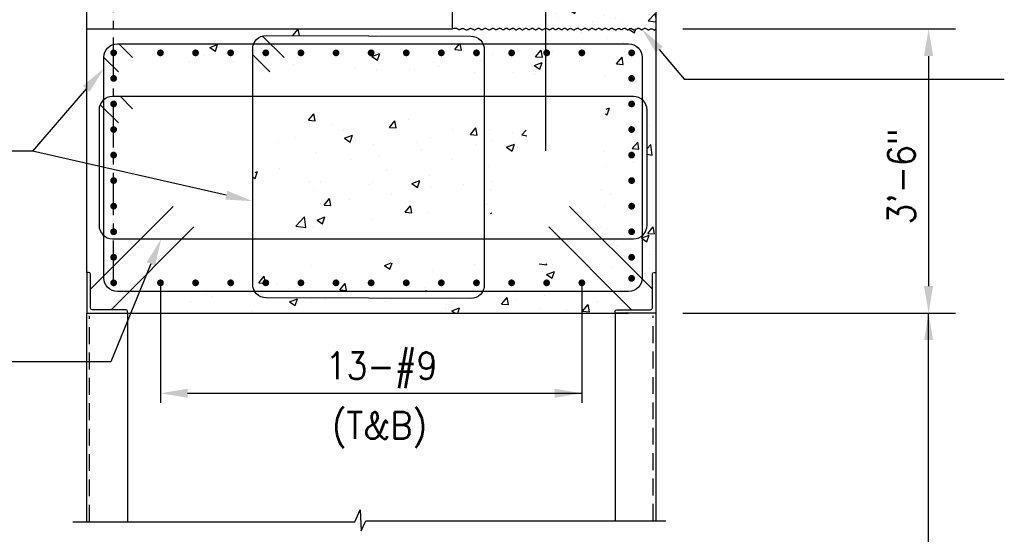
# Model space of a CAD drawing. Header units: inches. Extents: x -9715 to 32893, y -15613 to -1138.
# Tile 280 of 380: x 10251 to 10396, y -8985 to -8909. Entities that reach past the tile are written whole.
import ezdxf

# ---------------------------------------------------------------- set-up
doc = ezdxf.new("R2010")
doc.units = ezdxf.units.IN
doc.header["$MEASUREMENT"] = 0
doc.linetypes.add('CENTER', pattern=[2, 1.25, -0.25, 0.25, -0.25])
doc.linetypes.add('HIDDEN', pattern=[0.375, 0.25, -0.125])
doc.layers.get('0').update_dxf_attribs({"color": 252})
for name, color, linetype in [('S-ANNO-TEXT', 2, 'Continuous'), ('S1', 2, 'Continuous'), ('S2', 7, 'Continuous'), ('S3', 4, 'Continuous'), ('S5', 1, 'Continuous'), ('S6', 1, 'Continuous'), ('S7', 2, 'Continuous'), ('S7R', 2, 'Continuous')]:
    doc.layers.add(name, color=color, linetype=linetype)
doc.styles.add('125', font='romans.shx', dxfattribs={"width": 0.8, "height": 2})

# ---------------------------------------------------------------- blocks, each defined once
blk = doc.blocks.new('*X225')
at = {"color": 0}
for p, q in [((800.74, 1780.08), (803.15, 1782.95)), ((800.74, 1780.08), (803.73, 1779.82)), ((803.73, 1779.81), (803.15, 1782.95)), ((804.7, 1782.3), (804.7, 1782.3)), ((845.28, 1780.35), (845.28, 1780.35)), ((800.99, 1778.42), (800.99, 1778.42)), ((811.26, 1778.14), (811.26, 1778.14)), ((836.6, 1776.94), (839.01, 1779.81)), ((836.6, 1776.94), (839.59, 1776.68)), ((837.95, 1777.02), (837.95, 1777.02)), ((839.59, 1776.68), (839.01, 1779.81)), ((864.64, 1775.89), (864.64, 1775.89)), ((872.46, 1773.8), (874.87, 1776.67)), ((875.45, 1773.54), (874.88, 1776.67)), ((880.99, 1776.12), (880.99, 1776.12)), ((895.22, 1773.59), (897.25, 1775.7)), ((795.11, 1772.56), (795.11, 1772.56)), ((816.12, 1775.35), (816.12, 1775.35)), ((816.69, 1772.1), (820.19, 1773.45)), ((816.69, 1772.1), (819.18, 1770.43)), ((819.18, 1770.43), (820.19, 1773.45)), ((821.8, 1771.43), (821.8, 1771.43)), ((855.02, 1772.37), (855.02, 1772.37)), ((872.46, 1773.8), (875.45, 1773.54)), ((891.33, 1774.76), (891.33, 1774.76)), ((894.96, 1772.8), (894.96, 1772.8)), ((895.22, 1773.59), (897.43, 1773.25)), ((786.97, 1770.34), (786.97, 1770.34)), ((829.76, 1769.17), (829.76, 1769.17)), ((848.49, 1770.3), (848.49, 1770.3)), ((850.87, 1767), (850.87, 1767)), ((875.18, 1769.17), (875.18, 1769.17)), ((882.45, 1771.15), (882.45, 1771.15)), ((888.55, 1768.1), (892.05, 1769.44)), ((888.55, 1768.1), (891.04, 1766.42)), ((891.04, 1766.42), (892.05, 1769.44)), ((893.54, 1767.86), (893.54, 1767.86)), ((804.09, 1765.65), (804.09, 1765.65)), ((819.42, 1762.86), (819.42, 1762.86)), ((831.93, 1764.5), (831.93, 1764.5)), ((864.38, 1762.85), (864.38, 1762.85)), ((787.84, 1758.7), (787.84, 1758.7)), ((880.38, 1759.48), (880.38, 1759.48)), ((776.29, 1754.89), (777.17, 1754.3)), ((777.14, 1756.92), (778.18, 1757.32)), ((777.17, 1754.3), (778.18, 1757.32)), ((835.22, 1757.85), (835.22, 1757.85)), ((854.41, 1755.73), (854.41, 1755.73)), ((801.31, 1752.73), (801.31, 1752.73)), ((806.06, 1752.84), (806.06, 1752.84)), ((828, 1751.6), (828, 1751.6)), ((829.16, 1752.53), (829.16, 1752.53)), ((846.54, 1751.97), (850.04, 1753.32)), ((846.54, 1751.97), (849.02, 1750.3)), ((849.03, 1750.3), (850.04, 1753.32)), ((854.69, 1750.47), (854.69, 1750.47)), ((869.29, 1751.43), (869.29, 1751.43)), ((881.81, 1753.08), (881.81, 1753.08)), ((803.48, 1749.01), (803.48, 1749.01)), ((807.68, 1742.47), (810.09, 1745.34)), ((810.67, 1742.21), (810.09, 1745.34)), ((837.72, 1747.28), (837.72, 1747.28)), ((881.38, 1749.34), (881.38, 1749.34)), ((806.26, 1743.14), (806.26, 1743.14)), ((807.68, 1742.47), (810.66, 1742.21)), ((818.78, 1744.78), (818.78, 1744.78)), ((843.54, 1739.33), (845.95, 1742.2)), ((846.53, 1739.07), (845.95, 1742.2)), ((879.77, 1742.83), (879.77, 1742.83)), ((795.12, 1733.16), (799.02, 1737.22)), ((799.57, 1732.47), (799.02, 1737.22)), ((804.53, 1735.85), (808.03, 1737.19)), ((807.01, 1734.17), (808.03, 1737.19)), ((843.54, 1739.33), (846.53, 1739.07)), ((853.8, 1739.08), (853.8, 1739.08)), ((881.45, 1738.63), (881.81, 1739.06)), ((881.87, 1738.75), (881.81, 1739.06)), ((795.12, 1733.16), (799.57, 1732.47)), ((802.88, 1732.36), (802.88, 1732.36)), ((804.53, 1735.85), (807.01, 1734.17)), ((828.55, 1735.88), (828.55, 1735.88))]:
    blk.add_line(p, q, dxfattribs=at)
blk = doc.blocks.new('*X224')
at = {"color": 0}
for p, q in [((760.79, 1820.57), (760.93, 1820.56)), ((760.93, 1820.56), (760.93, 1820.57)), ((793.8, 1817.69), (796.21, 1820.56)), ((796.75, 1817.67), (796.21, 1820.56)), ((894.87, 1820.14), (894.87, 1820.14)), ((942.73, 1820.48), (942.96, 1820.57)), ((942.73, 1820.48), (945.21, 1818.81)), ((945.21, 1818.81), (945.81, 1820.57)), ((793.8, 1817.69), (794.01, 1817.67)), ((827.3, 1817.86), (827.3, 1817.86)), ((831.59, 1819.11), (831.59, 1819.11)), ((921.56, 1819.01), (921.56, 1819.01)), ((933.13, 1816.13), (933.13, 1816.13)), ((948.25, 1817.88), (948.25, 1817.88)), ((757, 1812.37), (760.5, 1813.71)), ((757, 1812.37), (759.49, 1810.69)), ((759.49, 1810.69), (760.5, 1813.71)), ((777.05, 1811.15), (777.05, 1811.15)), ((779.95, 1811.84), (779.95, 1811.84)), ((795.85, 1813.72), (795.85, 1813.72)), ((865.53, 1811.41), (867.71, 1814.01)), ((865.53, 1811.41), (868.51, 1811.15)), ((868.52, 1811.15), (867.99, 1814.01)), ((901.39, 1808.27), (903.8, 1811.15)), ((904.38, 1808.01), (903.8, 1811.15)), ((907.88, 1812.93), (907.88, 1812.93)), ((908.75, 1810.6), (908.75, 1810.6)), ((921.27, 1812.24), (921.27, 1812.24)), ((940.21, 1814.74), (940.21, 1814.74)), ((949.94, 1811.35), (949.94, 1811.35)), ((747.89, 1806.15), (747.89, 1806.15)), ((754.69, 1808.64), (754.69, 1808.64)), ((764.27, 1809.56), (764.27, 1809.56)), ((828.86, 1808.36), (832.36, 1809.71)), ((828.86, 1808.36), (831.34, 1806.68)), ((831.35, 1806.68), (832.36, 1809.71)), ((877.18, 1806.44), (877.18, 1806.44)), ((882.21, 1809.41), (882.21, 1809.41)), ((901.39, 1808.27), (904.38, 1808.01)), ((920.78, 1806.35), (920.78, 1806.35)), ((937.25, 1805.14), (939.66, 1808.01)), ((940.24, 1804.87), (939.66, 1808.01)), ((767.61, 1805.95), (767.61, 1805.95)), ((794.3, 1804.82), (794.3, 1804.82)), ((820.99, 1803.69), (820.99, 1803.69)), ((830.98, 1802.46), (830.98, 1802.46)), ((845.72, 1802.3), (845.72, 1802.3)), ((847.68, 1802.57), (847.68, 1802.57)), ((856.24, 1805.66), (856.24, 1805.66)), ((858.24, 1803.95), (858.24, 1803.95)), ((900.71, 1804.36), (904.22, 1805.7)), ((900.71, 1804.36), (903.2, 1802.68)), ((903.2, 1802.68), (904.22, 1805.7)), ((937.25, 1805.14), (940.24, 1804.87)), ((874.38, 1801.44), (874.38, 1801.44)), ((891.62, 1801.34), (891.62, 1801.34)), ((901.07, 1800.31), (901.07, 1800.31)), ((932.52, 1799.49), (932.52, 1799.49)), ((954.45, 1798.05), (954.45, 1798.05)), ((932.59, 1785.01), (934.06, 1785.57)), ((933.05, 1782.55), (934.06, 1785.57)), ((932.39, 1782.99), (933.05, 1782.55)), ((945.48, 1779.45), (945.48, 1779.45)), ((951.86, 1777.87), (951.86, 1777.87)), ((944.71, 1772.5), (944.71, 1772.5)), ((944.19, 1767.53), (946.6, 1770.4)), ((944.19, 1767.53), (947.18, 1767.27)), ((947.18, 1767.26), (946.6, 1770.4)), ((950.76, 1767.58), (952.48, 1769.37)), ((953.03, 1764.62), (952.48, 1769.37)), ((931.31, 1766.2), (931.31, 1766.2)), ((948.58, 1765.31), (948.6, 1765.34)), ((948.58, 1765.31), (948.6, 1765.31)), ((950.76, 1764.98), (953.03, 1764.62)), ((932.32, 1759.73), (932.32, 1759.73)), ((944.84, 1761.38), (944.84, 1761.38)), ((930.7, 1749.55), (930.7, 1749.55)), ((934.76, 1747.09), (934.76, 1747.09)), ((931.69, 1741.66), (931.69, 1741.66)), ((930.09, 1732.91), (930.09, 1732.91)), ((932.61, 1732.05), (932.61, 1732.05)), ((951.13, 1729.92), (953.54, 1732.79)), ((954.12, 1729.65), (953.54, 1732.79)), ((948.24, 1727.84), (948.6, 1727.98)), ((948.24, 1727.84), (948.6, 1727.59)), ((948.6, 1727.98), (951.74, 1729.18)), ((948.6, 1727.59), (950.73, 1726.16)), ((950.73, 1726.16), (951.74, 1729.18)), ((951.13, 1729.92), (954.12, 1729.66)), ((937.47, 1724.43), (937.47, 1724.43)), ((951.72, 1720.41), (951.72, 1720.41)), ((802.27, 1715.72), (802.27, 1715.72)), ((834.37, 1715.72), (837.37, 1716.87)), ((834.37, 1715.72), (836.86, 1714.04)), ((836.86, 1714.04), (837.81, 1716.87)), ((874.44, 1716.13), (874.44, 1716.13)), ((903, 1716.43), (906.29, 1715.92)), ((906.3, 1715.92), (906.24, 1716.41)), ((908.88, 1715.95), (908.88, 1715.95)), ((929.48, 1716.26), (929.48, 1716.26)), ((935.57, 1714.82), (935.57, 1714.82)), ((951.71, 1714.56), (951.71, 1714.56)), ((776.3, 1711.97), (776.3, 1711.97)), ((778.75, 1708), (781.16, 1710.87)), ((781.74, 1707.73), (781.16, 1710.87)), ((815.98, 1712.03), (815.98, 1712.03)), ((842.99, 1711.99), (842.99, 1711.99)), ((855.5, 1713.64), (855.5, 1713.64)), ((904.23, 1713.06), (904.23, 1713.06)), ((906.23, 1711.71), (909.73, 1713.06)), ((906.23, 1711.71), (908.72, 1710.03)), ((908.72, 1710.03), (909.73, 1713.05)), ((778.75, 1708), (781.74, 1707.73)), ((786.82, 1707.03), (786.82, 1707.03)), ((811.41, 1707.84), (811.41, 1707.84)), ((814.61, 1704.86), (817.02, 1707.73)), ((817.6, 1704.6), (817.02, 1707.73)), ((852.59, 1705.79), (852.59, 1705.79)), ((878.56, 1709.54), (878.56, 1709.54)), ((922.55, 1709.55), (922.55, 1709.55)), ((754.93, 1702.89), (754.93, 1702.89)), ((757.66, 1702.02), (757.66, 1702.02)), ((792.47, 1705.34), (792.47, 1705.34)), ((814.61, 1704.86), (817.6, 1704.6)), ((852.5, 1704.14), (852.89, 1704.59)), ((852.97, 1704.14), (852.89, 1704.59)), ((886.34, 1698.58), (888.75, 1701.46)), ((889.33, 1698.32), (888.75, 1701.45)), ((893.39, 1704.55), (893.39, 1704.55)), ((905.38, 1702.22), (905.38, 1702.22)), ((924.32, 1704.71), (924.32, 1704.71)), ((748.38, 1699.54), (748.38, 1699.54)), ((792.36, 1699.59), (795.86, 1700.93)), ((792.36, 1699.59), (794.85, 1697.91)), ((794.85, 1697.91), (795.86, 1700.93)), ((801.66, 1699.07), (801.66, 1699.07)), ((808.32, 1700.64), (808.32, 1700.64)), ((835.01, 1699.51), (835.01, 1699.51)), ((861.7, 1698.38), (861.7, 1698.38)), ((864.23, 1699.54), (864.23, 1699.54)), ((886.34, 1698.58), (889.33, 1698.32)), ((888.39, 1697.25), (888.39, 1697.25)), ((892.86, 1700.57), (892.86, 1700.57)), ((922.2, 1695.44), (924.61, 1698.32)), ((925.19, 1695.18), (924.61, 1698.32)), ((928.88, 1699.62), (928.88, 1699.62)), ((775.69, 1695.32), (775.69, 1695.32)), ((861.29, 1696.41), (861.29, 1696.41)), ((864.22, 1695.59), (867.72, 1696.93)), ((864.22, 1695.59), (865.72, 1694.57)), ((866.93, 1694.57), (867.72, 1696.93)), ((903.62, 1696.42), (903.62, 1696.42)), ((915.08, 1696.12), (915.08, 1696.12)), ((922.2, 1695.44), (925.19, 1695.18)), ((941.77, 1695), (941.77, 1695))]:
    blk.add_line(p, q, dxfattribs=at)
blk = doc.blocks.new('*X223')
at = {"color": 0}
for p, q in [((761.37, 2056.9), (761.37, 2056.9)), ((768.39, 2052.12), (768.39, 2052.12)), ((748.19, 2049.55), (748.19, 2049.55)), ((770.95, 2048.12), (770.95, 2048.12)), ((747.62, 2044.11), (747.62, 2044.11)), ((755.04, 2042.2), (755.04, 2042.2)), ((765.05, 2043.52), (765.05, 2043.52)), ((753.56, 2035.82), (755.49, 2038.12)), ((755.95, 2035.61), (755.49, 2038.12)), ((757.1, 2039.51), (757.1, 2039.51)), ((767.91, 2038.8), (767.91, 2038.8)), ((770, 2037.21), (772.98, 2040.31)), ((773.56, 2036.65), (773.4, 2037.99)), ((747.7, 2036.24), (747.7, 2036.24)), ((753.56, 2035.82), (755.95, 2035.61)), ((765.53, 2034.14), (765.53, 2034.14)), ((770, 2037.21), (773.56, 2036.65)), ((762.9, 2030.12), (762.9, 2030.12)), ((769.68, 2029.74), (769.68, 2029.74)), ((754.53, 2027.75), (754.53, 2027.75)), ((767.42, 2025.48), (767.42, 2025.48)), ((749.14, 2019.18), (749.14, 2019.18)), ((766.64, 2017.11), (769.45, 2018.19)), ((766.64, 2017.11), (768.63, 2015.77)), ((768.64, 2015.77), (769.45, 2018.19)), ((770.49, 2018.28), (770.49, 2018.28)), ((759.16, 2013.96), (759.16, 2013.96)), ((766.93, 2012.17), (766.93, 2012.17)), ((759.11, 2005.73), (759.22, 2005.86)), ((759.11, 2005.73), (759.22, 2005.73)), ((748.63, 1998.19), (748.63, 1998.19)), ((773.89, 2001.51), (773.89, 2001.51)), ((770.83, 1997.47), (770.83, 1997.47)), ((775.3, 1991.62), (778.42, 1994.87)), ((778.86, 1991.07), (778.42, 1994.87)), ((747.51, 1993.46), (747.51, 1993.46)), ((749.79, 1993.37), (749.79, 1993.37)), ((771.14, 1992.46), (771.14, 1992.46)), ((775.3, 1991.62), (778.86, 1991.07)), ((756.91, 1988.11), (759.22, 1988.99)), ((756.91, 1988.11), (758.9, 1986.76)), ((758.9, 1986.76), (759.22, 1987.71)), ((773.39, 1987.05), (773.39, 1987.05)), ((826.99, 1980.6), (826.99, 1980.6)), ((754.75, 1977.5), (754.75, 1977.5)), ((776.1, 1976.6), (776.1, 1976.6)), ((803.27, 1976.6), (803.27, 1976.6)), ((806.79, 1978.04), (806.79, 1978.04)), ((813.29, 1977.92), (813.29, 1977.92)), ((828.44, 1979.91), (828.44, 1979.91)), ((778.01, 1973.27), (778.01, 1973.27)), ((780.79, 1972), (783.59, 1973.08)), ((780.79, 1972), (782.78, 1970.66)), ((782.78, 1970.66), (783.59, 1973.08)), ((786.25, 1975.22), (786.25, 1975.22)), ((793.35, 1973.14), (795.28, 1975.43)), ((793.35, 1973.14), (795.74, 1972.93)), ((795.75, 1972.93), (795.28, 1975.43)), ((797.45, 1975.7), (797.45, 1975.7)), ((818.81, 1974.8), (818.81, 1974.8)), ((822.04, 1970.63), (823.97, 1972.92)), ((824.41, 1970.56), (823.97, 1972.92)), ((752.85, 1969.96), (752.85, 1969.96)), ((822.04, 1970.63), (822.76, 1970.56)), ((831.11, 1967.61), (831.11, 1967.61)), ((826.51, 1967.28), (826.51, 1967.28)), ((747.22, 1959.12), (749.98, 1960.17)), ((747.22, 1959.07), (749.17, 1957.76)), ((749.17, 1957.76), (749.98, 1960.17)), ((752.34, 1955.5), (752.34, 1955.5)), ((755.39, 1951.69), (755.39, 1951.69)), ((826.02, 1953.97), (826.02, 1953.97)), ((832.37, 1953.46), (832.37, 1953.46)), ((832.65, 1951.68), (832.65, 1951.68)), ((866.85, 1946.46), (866.85, 1946.46)), ((883.51, 1946.28), (883.51, 1946.28)), ((897.72, 1945.86), (897.72, 1945.86)), ((747.39, 1942.81), (747.39, 1942.81)), ((756.97, 1941.72), (756.97, 1941.72)), ((825.22, 1941.42), (826.41, 1942.66)), ((826.85, 1938.86), (826.41, 1942.66)), ((827.59, 1940.54), (829.52, 1942.84)), ((829.99, 1940.33), (829.52, 1942.84)), ((846.31, 1943.65), (846.31, 1943.65)), ((855.98, 1944.83), (855.98, 1944.83)), ((872.56, 1942.55), (872.56, 1942.55)), ((882.57, 1943.86), (882.57, 1943.86)), ((904.86, 1945.38), (904.86, 1945.38)), ((825.22, 1939.12), (826.85, 1938.86)), ((825.53, 1940.65), (825.53, 1940.65)), ((827.59, 1940.54), (829.98, 1940.33)), ((828.54, 1939.79), (831.34, 1940.87)), ((828.54, 1939.79), (830.53, 1938.45)), ((830.53, 1938.45), (831.34, 1940.87)), ((832.14, 1937.23), (832.14, 1937.23)), ((832.65, 1940.83), (832.65, 1940.83)), ((847.29, 1939.22), (847.29, 1939.22)), ((856.28, 1938.03), (858.21, 1940.33)), ((856.28, 1938.03), (858.67, 1937.82)), ((858.68, 1937.82), (858.21, 1940.33)), ((884.97, 1935.52), (886.9, 1937.82)), ((886.03, 1936.59), (888.83, 1937.66)), ((887.37, 1935.31), (886.9, 1937.82)), ((888.02, 1935.25), (888.83, 1937.66)), ((907.34, 1938.71), (907.34, 1938.71)), ((867.68, 1934.56), (869.1, 1936.04)), ((869.27, 1934.56), (869.1, 1936.04)), ((884.97, 1935.52), (887.37, 1935.31)), ((886.03, 1936.59), (888.02, 1935.25)), ((886.56, 1935.71), (886.56, 1935.71)), ((914.97, 1934.56), (915.59, 1935.31)), ((915.73, 1934.56), (915.59, 1935.31)), ((748.07, 1919.17), (749, 1920.28)), ((749.32, 1918.54), (749, 1920.28)), ((747.22, 1918.16), (748.07, 1919.17)), ((747.22, 1917.97), (749.46, 1917.77)), ((749.46, 1917.77), (749.32, 1918.54)), ((752.56, 1915.39), (752.56, 1915.39)), ((861.83, 1907.94), (863.25, 1909.63)), ((861.83, 1907.94), (864.22, 1907.73)), ((864.23, 1907.73), (863.88, 1909.63)), ((865.39, 1906.52), (865.39, 1906.52)), ((876.29, 1907.58), (879.09, 1908.66)), ((876.29, 1907.58), (878.28, 1906.24)), ((878.28, 1906.24), (879.1, 1908.66)), ((885.59, 1909.08), (885.59, 1909.08)), ((890.52, 1905.43), (892.45, 1907.73)), ((892.92, 1905.22), (892.45, 1907.73)), ((902.03, 1909.07), (902.03, 1909.07)), ((867.76, 1905.51), (867.76, 1905.51)), ((889.11, 1904.6), (889.11, 1904.6)), ((890.52, 1905.43), (892.92, 1905.22)), ((901.43, 1903.17), (901.43, 1903.17)), ((902.51, 1902.19), (902.51, 1902.19)), ((910.47, 1903.7), (910.47, 1903.7)), ((916.58, 1905.17), (916.58, 1905.17)), ((750.66, 1897.72), (750.66, 1897.72)), ((866.15, 1898.53), (866.15, 1898.53)), ((879.18, 1898.18), (879.18, 1898.18)), ((891.41, 1901.86), (891.41, 1901.86)), ((905.88, 1898.76), (905.88, 1898.76)), ((840.99, 1895.22), (840.99, 1895.22)), ((842.68, 1894.68), (845.49, 1895.76)), ((842.68, 1894.68), (844.67, 1893.34)), ((844.68, 1893.34), (845.49, 1895.76)), ((851, 1896.54), (851, 1896.54)), ((747.27, 1892.16), (747.27, 1892.16)), ((752.62, 1887.89), (754.55, 1890.19)), ((755.01, 1887.68), (754.55, 1890.19)), ((844.36, 1890.39), (844.36, 1890.39)), ((751.59, 1884.98), (754.39, 1886.06)), ((751.59, 1884.98), (753.58, 1883.64)), ((752.62, 1887.89), (755.01, 1887.68)), ((753.58, 1883.64), (754.39, 1886.06)), ((750.15, 1883.26), (750.15, 1883.26)), ((838.69, 1880.36), (840.62, 1882.66)), ((838.69, 1880.36), (840.74, 1880.18)), ((840.48, 1880.76), (840.48, 1880.76)), ((841.03, 1880.47), (840.62, 1882.66)), ((830.46, 1879.44), (830.46, 1879.44)), ((758.17, 1873.72), (758.17, 1873.72)), ((754.78, 1869.48), (754.78, 1869.48)), ((748.52, 1861.48), (751.64, 1864.73)), ((752.08, 1860.93), (751.64, 1864.73)), ((829.96, 1864.98), (829.96, 1864.98)), ((830.66, 1865.64), (830.66, 1865.64)), ((830.88, 1866.31), (830.88, 1866.31)), ((832.95, 1865.67), (835.75, 1866.75)), ((832.95, 1865.67), (834.94, 1864.33)), ((834.94, 1864.33), (835.75, 1866.75)), ((748.52, 1861.48), (752.08, 1860.93)), ((758.17, 1857.81), (759.22, 1859.05)), ((758.17, 1857.81), (759.22, 1857.71)), ((760.9, 1854.29), (760.9, 1854.29)), ((781.87, 1855.38), (781.87, 1855.38)), ((786.86, 1855.3), (787.93, 1856.56)), ((786.86, 1855.3), (789.25, 1855.09)), ((789.26, 1855.09), (788.98, 1856.56)), ((791.21, 1854.86), (792.84, 1856.56)), ((791.21, 1854.86), (794.77, 1854.31)), ((794.77, 1854.31), (794.51, 1856.56)), ((815.55, 1852.79), (817.48, 1855.08)), ((817.95, 1852.58), (817.48, 1855.08)), ((750.21, 1853.38), (750.21, 1853.38)), ((761.1, 1852.38), (761.1, 1852.38)), ((771.56, 1852.48), (771.56, 1852.48)), ((792.92, 1851.58), (792.92, 1851.58)), ((799.34, 1852.77), (802.14, 1853.85)), ((799.34, 1852.77), (801.33, 1851.43)), ((801.33, 1851.43), (802.14, 1853.85)), ((814.27, 1850.68), (814.27, 1850.68)), ((815.55, 1852.79), (817.94, 1852.58)), ((817.14, 1853.52), (817.14, 1853.52)), ((833.9, 1848.24), (837.02, 1851.49)), ((834.58, 1851.2), (834.58, 1851.2)), ((835.62, 1849.77), (835.62, 1849.77)), ((837.22, 1849.77), (837.02, 1851.49)), ((770.48, 1845.51), (770.48, 1845.51)), ((793.81, 1849.52), (793.81, 1849.52)), ((809.42, 1847.89), (809.42, 1847.89)), ((819.43, 1849.21), (819.43, 1849.21)), ((822.13, 1847.44), (822.13, 1847.44)), ((833.9, 1848.24), (837.22, 1847.73)), ((801.92, 1844.88), (801.92, 1844.88))]:
    blk.add_line(p, q, dxfattribs=at)

msp = doc.modelspace()

# ---------------------------------------------------------------- linework, layer by layer
at = {"layer": 'S1', "color": 2}
for p, q in [((10266.72623, -8952.51868), (10266.72623, -8983.36213)), ((10338.72623, -8952.51868), (10338.72623, -8983.22151))]:
    msp.add_line(p, q, dxfattribs=at)
at = {"layer": 'S1', "color": 137, "linetype": 'Continuous'}
msp.add_lwpolyline([(10260.72623, -8910.51868), (10260.72623, -8839.50305)], dxfattribs=at)
at = {"layer": 'S1', "color": 3, "linetype": 'Continuous'}
for points in [[(10314.72623, -8910.51868), (10314.72623, -8839.50305)], [(10260.72623, -8946.51868), (10260.72623, -8910.51868)], [(10260.72623, -8910.51868), (10314.72623, -8910.51868)], [(10266.72623, -8952.51868), (10340.72623, -8952.51868)]]:
    msp.add_lwpolyline(points, dxfattribs=at)
at = {"layer": 'S1', "color": 3}
for points in [[(10344.72623, -8899.81791), (10344.72623, -8910.51868)], [(10344.72623, -8910.51868), (10344.72623, -8948.51868)]]:
    msp.add_lwpolyline(points, dxfattribs=at)
at = {"layer": 'S1', "color": 2}
msp.add_lwpolyline([(10314.72623, -8910.51868), (10314.89544, -8910.42406), (10315.04172, -8910.38129), (10315.1682, -8910.37922), (10315.27801, -8910.40665), (10315.3743, -8910.45243), (10315.4602, -8910.50537), (10315.53884, -8910.5543), (10315.61337, -8910.58805), (10315.68643, -8910.59828), (10315.75878, -8910.58805), (10315.83066, -8910.56323), (10315.90236, -8910.52972), (10315.97413, -8910.49341), (10316.04623, -8910.46019), (10316.11892, -8910.43593), (10316.19248, -8910.42654), (10316.26707, -8910.43605), (10316.3425, -8910.46112), (10316.41849, -8910.49657), (10316.49476, -8910.5372), (10316.57103, -8910.57783), (10316.64702, -8910.61328), (10316.72245, -8910.63835), (10316.79704, -8910.64786), (10316.87059, -8910.63835), (10316.94326, -8910.61323), (10317.01531, -8910.57768), (10317.08697, -8910.53683), (10317.15849, -8910.49584), (10317.23011, -8910.45986), (10317.30208, -8910.43405), (10317.37466, -8910.42355), (10317.44799, -8910.43181), (10317.52191, -8910.45542), (10317.59619, -8910.48927), (10317.67057, -8910.52823), (10317.74482, -8910.56719), (10317.81867, -8910.60104), (10317.8919, -8910.62465), (10317.96425, -8910.63291), (10318.03554, -8910.6224), (10318.10585, -8910.59655), (10318.17531, -8910.56046), (10318.24408, -8910.51926), (10318.31228, -8910.47805), (10318.38006, -8910.44196), (10318.44757, -8910.41611), (10318.51493, -8910.4056), (10318.58227, -8910.41387), (10318.64961, -8910.43752), (10318.71695, -8910.47148), (10318.78429, -8910.51066), (10318.85162, -8910.54998), (10318.91896, -8910.58435), (10318.9863, -8910.60871), (10319.05364, -8910.61795), (10319.12098, -8910.60871), (10319.18827, -8910.5844), (10319.2555, -8910.55013), (10319.32262, -8910.51103), (10319.38961, -8910.47221), (10319.45641, -8910.43878), (10319.52301, -8910.41587), (10319.58936, -8910.4086), (10319.65547, -8910.42034), (10319.72147, -8910.44757), (10319.78754, -8910.48504), (10319.85385, -8910.52748), (10319.92059, -8910.56965), (10319.98792, -8910.60627), (10320.05603, -8910.6321), (10320.12508, -8910.64188), (10320.19515, -8910.63211), (10320.26589, -8910.60632), (10320.33683, -8910.5698), (10320.40753, -8910.52786), (10320.47753, -8910.48577), (10320.54637, -8910.44883), (10320.6136, -8910.42234), (10320.67876, -8910.41159), (10320.74156, -8910.42011), (10320.80235, -8910.44444), (10320.86168, -8910.47935), (10320.92006, -8910.51963), (10320.97801, -8910.56005), (10321.03608, -8910.59538), (10321.09477, -8910.62041), (10321.15462, -8910.62992), (10321.21603, -8910.6204), (10321.27892, -8910.59529), (10321.34307, -8910.55973), (10321.40827, -8910.51888), (10321.47431, -8910.47789), (10321.54098, -8910.44192), (10321.60807, -8910.4161), (10321.67538, -8910.4056), (10321.7427, -8910.41387), (10321.80991, -8910.43752), (10321.87692, -8910.47148), (10321.94361, -8910.51066), (10322.00988, -8910.54998), (10322.07562, -8910.58435), (10322.14074, -8910.60871), (10322.20511, -8910.61795), (10322.26866, -8910.60869), (10322.33132, -8910.58421), (10322.39308, -8910.5495), (10322.45389, -8910.50954), (10322.51372, -8910.46929), (10322.57253, -8910.43374), (10322.63029, -8910.40786), (10322.68696, -8910.39663), (10322.74257, -8910.4034), (10322.79741, -8910.42495), (10322.85183, -8910.45646), (10322.90619, -8910.49309), (10322.96082, -8910.52999), (10323.01608, -8910.56234), (10323.07232, -8910.5853), (10323.1299, -8910.59403), (10323.18905, -8910.58531), (10323.24957, -8910.56239), (10323.31114, -8910.53015), (10323.37344, -8910.49346), (10323.43617, -8910.45719), (10323.499, -8910.42621), (10323.56162, -8910.4054), (10323.62372, -8910.39962), (10323.68506, -8910.4121), (10323.74573, -8910.43944), (10323.8059, -8910.47659), (10323.86577, -8910.51851), (10323.92549, -8910.56015), (10323.98525, -8910.59646), (10324.04522, -8910.62239), (10324.10557, -8910.63291), (10324.16641, -8910.62464), (10324.22753, -8910.60099), (10324.28865, -8910.56703), (10324.34949, -8910.52786), (10324.40976, -8910.48854), (10324.4692, -8910.45416), (10324.52751, -8910.42981), (10324.58442, -8910.42056), (10324.63979, -8910.42981), (10324.69404, -8910.45416), (10324.74772, -8910.48854), (10324.80141, -8910.52786), (10324.85565, -8910.56703), (10324.91102, -8910.60099), (10324.96807, -8910.62464), (10325.02737, -8910.63291), (10325.08927, -8910.62241), (10325.15339, -8910.5966), (10325.21912, -8910.56062), (10325.28587, -8910.51963), (10325.35304, -8910.47878), (10325.42004, -8910.44322), (10325.48626, -8910.41811), (10325.55111, -8910.4086), (10325.61416, -8910.41811), (10325.67555, -8910.44318), (10325.73561, -8910.47862), (10325.79466, -8910.51926), (10325.853, -8910.55989), (10325.91096, -8910.59534), (10325.96885, -8910.62041), (10326.02698, -8910.62992), (10326.08561, -8910.62041), (10326.14473, -8910.59538), (10326.20427, -8910.56005), (10326.26416, -8910.51963), (10326.32433, -8910.47935), (10326.38472, -8910.44444), (10326.44524, -8910.42011), (10326.50583, -8910.41159), (10326.56645, -8910.42234), (10326.62714, -8910.44883), (10326.68796, -8910.48577), (10326.749, -8910.52786), (10326.81032, -8910.5698), (10326.87199, -8910.60632), (10326.93408, -8910.63211), (10326.99666, -8910.64188), (10327.05974, -8910.63211), (10327.12311, -8910.60636), (10327.18647, -8910.56996), (10327.24955, -8910.52823), (10327.31208, -8910.4865), (10327.37376, -8910.45009), (10327.43432, -8910.42434), (10327.49347, -8910.41458), (10327.55108, -8910.42434), (10327.60753, -8910.45009), (10327.66334, -8910.4865), (10327.71906, -8910.52823), (10327.77519, -8910.56996), (10327.83227, -8910.60636), (10327.89082, -8910.63211), (10327.95138, -8910.64188), (10328.0143, -8910.63211), (10328.07937, -8910.60632), (10328.14619, -8910.5698), (10328.21437, -8910.52786), (10328.28354, -8910.48577), (10328.35331, -8910.44883), (10328.42328, -8910.42234), (10328.49308, -8910.41159), (10328.56237, -8910.42011), (10328.63103, -8910.44444), (10328.69899, -8910.47935), (10328.76618, -8910.51963), (10328.83252, -8910.56005), (10328.89796, -8910.59538), (10328.96241, -8910.62041), (10329.02581, -8910.62992), (10329.08811, -8910.62041), (10329.14936, -8910.59534), (10329.20962, -8910.55989), (10329.26898, -8910.51926), (10329.32749, -8910.47862), (10329.38523, -8910.44318), (10329.44227, -8910.41811), (10329.49868, -8910.4086), (10329.55453, -8910.41811), (10329.60988, -8910.44318), (10329.66482, -8910.47862), (10329.7194, -8910.51926), (10329.77371, -8910.55989), (10329.8278, -8910.59534), (10329.88175, -8910.62041), (10329.93564, -8910.62992), (10329.98951, -8910.6204), (10330.04342, -8910.59529), (10330.09741, -8910.55973), (10330.15149, -8910.51888), (10330.20572, -8910.47789), (10330.26013, -8910.44192), (10330.31474, -8910.4161), (10330.3696, -8910.4056), (10330.42473, -8910.41387), (10330.48015, -8910.43752), (10330.53584, -8910.47148), (10330.59182, -8910.51066), (10330.64807, -8910.54998), (10330.70461, -8910.58435), (10330.76143, -8910.60871), (10330.81852, -8910.61795), (10330.87588, -8910.60871), (10330.93338, -8910.58435), (10330.99087, -8910.54998), (10331.04823, -8910.51066), (10331.1053, -8910.47148), (10331.16195, -8910.43752), (10331.21805, -8910.41387), (10331.27344, -8910.4056), (10331.32803, -8910.41611), (10331.38188, -8910.44196), (10331.4351, -8910.47805), (10331.4878, -8910.51926), (10331.54007, -8910.56046), (10331.59203, -8910.59655), (10331.64378, -8910.62241), (10331.69543, -8910.63291), (10331.74709, -8910.62464), (10331.79896, -8910.60099), (10331.85126, -8910.56703), (10331.90418, -8910.52786), (10331.95795, -8910.48854), (10332.01276, -8910.45416), (10332.06885, -8910.42981), (10332.1264, -8910.42056), (10332.18558, -8910.42981), (10332.24635, -8910.45416), (10332.30858, -8910.48854), (10332.37219, -8910.52786), (10332.43705, -8910.56703), (10332.50308, -8910.60099), (10332.57015, -8910.62464), (10332.63818, -8910.63291), (10332.70702, -8910.62242), (10332.77646, -8910.59664), (10332.84624, -8910.56078), (10332.91614, -8910.52), (10332.98589, -8910.47951), (10333.05526, -8910.44449), (10333.12399, -8910.42012), (10333.19185, -8910.41159), (10333.25868, -8910.42234), (10333.32466, -8910.44883), (10333.39008, -8910.48577), (10333.45522, -8910.52786), (10333.52037, -8910.5698), (10333.58579, -8910.60632), (10333.65177, -8910.63211), (10333.71859, -8910.64188), (10333.78646, -8910.63211), (10333.85524, -8910.60636), (10333.92471, -8910.56996), (10333.99468, -8910.52823), (10334.06493, -8910.4865), (10334.13525, -8910.45009), (10334.20543, -8910.42434), (10334.27526, -8910.41458), (10334.34457, -8910.42434), (10334.41331, -8910.45009), (10334.48149, -8910.4865), (10334.54911, -8910.52823), (10334.61617, -8910.56996), (10334.68267, -8910.60636), (10334.7486, -8910.63211), (10334.81398, -8910.64188), (10334.87881, -8910.63211), (10334.94323, -8910.60632), (10335.00737, -8910.5698), (10335.07136, -8910.52786), (10335.13536, -8910.48577), (10335.19949, -8910.44883), (10335.26391, -8910.42234), (10335.32875, -8910.41159), (10335.39408, -8910.42011), (10335.45973, -8910.44444), (10335.52545, -8910.47935), (10335.59099, -8910.51963), (10335.65612, -8910.56005), (10335.72058, -8910.59538), (10335.78412, -8910.62041), (10335.84651, -8910.62992), (10335.90758, -8910.62041), (10335.96748, -8910.59534), (10336.02648, -8910.55989), (10336.08481, -8910.51926), (10336.14272, -8910.47862), (10336.20046, -8910.44318), (10336.25826, -8910.41811), (10336.31639, -8910.4086), (10336.375, -8910.41811), (10336.43404, -8910.44318), (10336.49336, -8910.47862), (10336.55282, -8910.51926), (10336.61228, -8910.55989), (10336.6716, -8910.59534), (10336.73064, -8910.62041), (10336.78925, -8910.62992), (10336.84737, -8910.6204), (10336.90513, -8910.59529), (10336.96276, -8910.55973), (10337.02045, -8910.51888), (10337.07843, -8910.47789), (10337.13689, -8910.44192), (10337.19606, -8910.4161), (10337.25614, -8910.4056), (10337.31726, -8910.41387), (10337.37927, -8910.43752), (10337.4419, -8910.47148), (10337.50492, -8910.51066), (10337.56808, -8910.54998), (10337.63113, -8910.58435), (10337.69384, -8910.60871), (10337.75594, -8910.61795), (10337.81731, -8910.60871), (10337.87818, -8910.5844), (10337.93892, -8910.55013), (10337.99986, -8910.51103), (10338.06137, -8910.47221), (10338.12378, -8910.43878), (10338.18746, -8910.41587), (10338.25276, -8910.4086), (10338.31987, -8910.42035), (10338.38842, -8910.44766), (10338.45788, -8910.48535), (10338.52773, -8910.52823), (10338.59743, -8910.57111), (10338.66647, -8910.60879), (10338.73432, -8910.63611), (10338.80045, -8910.64786), (10338.86446, -8910.64057), (10338.92643, -8910.61758), (10338.98658, -8910.58393), (10339.04511, -8910.54468), (10339.10225, -8910.50486), (10339.15819, -8910.46953), (10339.21315, -8910.44374), (10339.26733, -8910.43252), (10339.32093, -8910.43928), (10339.374, -8910.46075), (10339.42658, -8910.49204), (10339.4787, -8910.52823), (10339.53041, -8910.56442), (10339.58172, -8910.59571), (10339.63269, -8910.61718), (10339.68334, -8910.62394), (10339.73375, -8910.61271), (10339.78416, -8910.58688), (10339.83485, -8910.55144), (10339.8861, -8910.51141), (10339.9382, -8910.47179), (10339.99141, -8910.43762), (10340.04603, -8910.41388), (10340.10234, -8910.4056), (10340.16048, -8910.41611), (10340.22013, -8910.44196), (10340.28084, -8910.47805), (10340.34214, -8910.51926), (10340.40358, -8910.56046), (10340.46471, -8910.59655), (10340.52506, -8910.62241), (10340.58419, -8910.63291), (10340.64176, -8910.62464), (10340.69801, -8910.60099), (10340.75327, -8910.56703), (10340.8079, -8910.52786), (10340.86225, -8910.48854), (10340.91667, -8910.45416), (10340.97151, -8910.42981), (10341.02713, -8910.42056), (10341.08386, -8910.42981), (10341.14202, -8910.45416), (10341.20194, -8910.48854), (10341.26394, -8910.52786), (10341.32831, -8910.56703), (10341.39539, -8910.60099), (10341.46548, -8910.62464), (10341.5389, -8910.63291), (10341.61575, -8910.62241), (10341.69523, -8910.5966), (10341.77633, -8910.56062), (10341.85802, -8910.51963), (10341.93929, -8910.47878), (10342.01912, -8910.44322), (10342.09649, -8910.41811), (10342.1704, -8910.4086), (10342.24008, -8910.41811), (10342.30587, -8910.44318), (10342.36836, -8910.47862), (10342.42815, -8910.51926), (10342.48584, -8910.55989), (10342.54202, -8910.59534), (10342.59729, -8910.62041), (10342.65224, -8910.62992), (10342.70741, -8910.62041), (10342.76303, -8910.59534), (10342.81928, -8910.55989), (10342.87633, -8910.51926), (10342.93437, -8910.47862), (10342.99357, -8910.44318), (10343.0541, -8910.41811), (10343.11613, -8910.4086), (10343.17976, -8910.41812), (10343.24464, -8910.44327), (10343.31037, -8910.47894), (10343.37651, -8910.52), (10343.44266, -8910.56135), (10343.50839, -8910.59786), (10343.57327, -8910.62442), (10343.63689, -8910.6359), (10343.69901, -8910.62899), (10343.76009, -8910.60753), (10343.82078, -8910.57718), (10343.88174, -8910.54356), (10343.94361, -8910.51232), (10344.00705, -8910.48912), (10344.07269, -8910.47958), (10344.14119, -8910.48935), (10344.21291, -8910.5213), (10344.28711, -8910.56719), (10344.36274, -8910.61602), (10344.43878, -8910.65676), (10344.51418, -8910.67841), (10344.58791, -8910.66996), (10344.65894, -8910.62038), (10344.72623, -8910.51868)], dxfattribs=at)
at = {"layer": 'S1', "linetype": 'Continuous'}
msp.add_lwpolyline([(10260.72623, -8983.36213), (10260.72623, -8952.51868)], dxfattribs=at)
at = {"layer": 'S1', "color": 1, "linetype": 'HIDDEN', "ltscale": 10}
for points in [[(10261.10123, -8983.36213), (10261.10123, -8952.93902)], [(10344.35123, -8983.22151), (10344.35123, -8952.93902)]]:
    msp.add_lwpolyline(points, dxfattribs=at)
at = {"layer": 'S1'}
for points in [[(10344.72623, -8952.51868), (10344.72623, -8983.22151)], [(10258.61685, -8983.36213), (10300.28873, -8983.36213), (10301.0856, -8981.61213), (10301.22623, -8984.69026), (10301.8981, -8983.22151), (10346.24185, -8983.22151)]]:
    msp.add_lwpolyline(points, dxfattribs=at)
at = {"layer": 'S2', "color": 4, "linetype": 'Continuous'}
for points in [[(10266.47623, -8952.01868), (10261.47623, -8952.01868, -0.414213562), (10261.22623, -8951.76868), (10261.22623, -8946.76868, 0.414213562), (10260.97623, -8946.51868), (10260.72623, -8946.51868), (10260.72623, -8952.51868), (10266.72623, -8952.51868), (10266.72623, -8952.26868, 0.414213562)], [(10338.97623, -8952.01868), (10343.97623, -8952.01868, 0.414213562), (10344.22623, -8951.76868), (10344.22623, -8946.76868, -0.414213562), (10344.47623, -8946.51868), (10344.72623, -8946.51868), (10344.72623, -8952.51868), (10338.72623, -8952.51868), (10338.72623, -8952.26868, -0.414213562)]]:
    msp.add_lwpolyline(points, format="xyb", close=True, dxfattribs=at)
at = {"layer": 'S3', "color": 4}
for p, q in [((10261.22623, -8948.97128), (10273.45415, -8936.74336)), ((10344.22623, -8948.97128), (10331.99831, -8936.74336)), ((10264.3008, -8952.01868), (10276.52872, -8939.79076)), ((10341.15166, -8952.01868), (10328.92374, -8939.79076))]:
    msp.add_line(p, q, dxfattribs=at)
msp.add_lwpolyline([(10328.4606, -8892.51868), (10328.4606, -8928.51868)], dxfattribs=at)
at = {"layer": 'S3', "color": 3}
for points in [[(10317.41053, -8950.35475), (10287.19817, -8950.25305, -0.414213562), (10285.19817, -8948.25305), (10285.19817, -8913.48743, -0.414213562), (10287.19817, -8911.48743), (10317.41053, -8911.58912, -0.414213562), (10319.41053, -8913.58912), (10319.41053, -8948.35475, -0.414213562)], [(10263.22623, -8947.33118), (10263.22623, -8914.70618, -0.414213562), (10265.22623, -8912.70618), (10340.72623, -8912.70618, -0.414213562), (10342.72623, -8914.70618), (10342.72623, -8947.33118, -0.414213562), (10340.72623, -8949.33118), (10265.22623, -8949.33118, -0.414213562)], [(10262.50748, -8922.50305), (10262.50748, -8939.5343, 0.414213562), (10264.50748, -8941.5343), (10341.44498, -8941.5343, 0.414213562), (10343.44498, -8939.5343), (10343.44498, -8922.50305, 0.414213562), (10341.44498, -8920.50305), (10264.50748, -8920.50305, 0.414213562)]]:
    msp.add_lwpolyline(points, format="xyb", close=True, dxfattribs=at)
for points in [[(10289.84285, -8914.7478), (10286.65707, -8911.56202)], [(10267.47034, -8914.7478), (10265.42872, -8912.70618)], [(10265.3616, -8916.85654), (10263.22623, -8914.72117)], [(10287.73411, -8916.85654), (10285.19817, -8914.32061)], [(10267.47034, -8922.30335), (10265.67004, -8920.50305)], [(10265.3616, -8924.4121), (10262.66785, -8921.71835)]]:
    msp.add_lwpolyline(points, dxfattribs=at)
at = {"layer": 'S3', "color": 4, "const_width": 0.5}
for points in [[(10264.41373, -8914.04993, 1), (10264.91373, -8914.04993, 1)], [(10271.3285, -8914.04993, 1), (10271.8285, -8914.04993, 1)], [(10276.51458, -8914.04993, 1), (10277.01458, -8914.04993, 1)], [(10281.70066, -8914.04993, 1), (10282.20066, -8914.04993, 1)], [(10286.88674, -8914.04993, 1), (10287.38674, -8914.04993, 1)], [(10292.07282, -8914.04993, 1), (10292.57282, -8914.04993, 1)], [(10297.2589, -8914.04993, 1), (10297.7589, -8914.04993, 1)], [(10302.44498, -8914.04993, 1), (10302.94498, -8914.04993, 1)], [(10307.63106, -8914.04993, 1), (10308.13106, -8914.04993, 1)], [(10312.81714, -8914.04993, 1), (10313.31714, -8914.04993, 1)], [(10318.00322, -8914.04993, 1), (10318.50322, -8914.04993, 1)], [(10323.1893, -8914.04993, 1), (10323.6893, -8914.04993, 1)], [(10328.37538, -8914.04993, 1), (10328.87538, -8914.04993, 1)], [(10333.56146, -8914.04993, 1), (10334.06146, -8914.04993, 1)], [(10340.91373, -8914.04993, 1), (10341.41373, -8914.04993, 1)], [(10264.41373, -8917.82771, 1), (10264.91373, -8917.82771, 1)], [(10340.91373, -8917.82771, 1), (10341.41373, -8917.82771, 1)], [(10264.41373, -8921.60548, 1), (10264.91373, -8921.60548, 1)], [(10340.91373, -8921.60548, 1), (10341.41373, -8921.60548, 1)], [(10264.41373, -8925.38326, 1), (10264.91373, -8925.38326, 1)], [(10340.91373, -8925.38326, 1), (10341.41373, -8925.38326, 1)], [(10264.41373, -8929.16104, 1), (10264.91373, -8929.16104, 1)], [(10340.91373, -8929.16104, 1), (10341.41373, -8929.16104, 1)], [(10264.41373, -8932.93882, 1), (10264.91373, -8932.93882, 1)], [(10340.91373, -8932.93882, 1), (10341.41373, -8932.93882, 1)], [(10264.41373, -8936.7166, 1), (10264.91373, -8936.7166, 1)], [(10340.91373, -8936.7166, 1), (10341.41373, -8936.7166, 1)], [(10264.41373, -8940.49437, 1), (10264.91373, -8940.49437, 1)], [(10340.91373, -8940.49437, 1), (10341.41373, -8940.49437, 1)], [(10264.41373, -8944.27215, 1), (10264.91373, -8944.27215, 1)], [(10340.91373, -8944.27215, 1), (10341.41373, -8944.27215, 1)], [(10340.91373, -8947.3855, 1), (10341.41373, -8947.3855, 1)], [(10264.41373, -8948.04993, 1), (10264.91373, -8948.04993, 1)], [(10271.3285, -8948.04993, 1), (10271.8285, -8948.04993, 1)], [(10276.51458, -8948.04993, 1), (10277.01458, -8948.04993, 1)], [(10281.70066, -8948.04993, 1), (10282.20066, -8948.04993, 1)], [(10286.88674, -8948.04993, 1), (10287.38674, -8948.04993, 1)], [(10292.07282, -8948.04993, 1), (10292.57282, -8948.04993, 1)], [(10297.2589, -8948.04993, 1), (10297.7589, -8948.04993, 1)], [(10302.44498, -8948.04993, 1), (10302.94498, -8948.04993, 1)], [(10307.63106, -8948.04993, 1), (10308.13106, -8948.04993, 1)], [(10312.81714, -8948.04993, 1), (10313.31714, -8948.04993, 1)], [(10318.00322, -8948.04993, 1), (10318.50322, -8948.04993, 1)], [(10323.1893, -8948.04993, 1), (10323.6893, -8948.04993, 1)], [(10328.37538, -8948.04993, 1), (10328.87538, -8948.04993, 1)], [(10333.56146, -8948.04993, 1), (10334.06146, -8948.04993, 1)]]:
    msp.add_lwpolyline(points, format="xyb", close=True, dxfattribs=at)
at = {"layer": 'S5'}
for p, q in [((10348.72623, -8910.51868), (10389.0231, -8910.51868)), ((10385.0231, -8914.51868), (10385.0231, -8948.51868)), ((10348.72623, -8952.51868), (10389.0231, -8952.51868)), ((10385.0231, -9030.45618), (10385.0231, -8952.51868))]:
    msp.add_line(p, q, dxfattribs=at)
for points in [[(10385.68977, -8914.51868), (10384.35644, -8914.51868), (10385.0231, -8910.51868)], [(10385.68977, -8948.51868), (10384.35644, -8948.51868), (10385.0231, -8952.51868)], [(10385.68977, -8956.51868), (10384.35644, -8956.51868), (10385.0231, -8952.51868)]]:
    msp.add_solid(points, dxfattribs=at)
at = {"layer": 'S7', "color": 1}
for p, q in [((10345.24896, -8913.5755), (10348.93203, -8917.93945)), ((10348.93203, -8917.93945), (10396.20722, -8917.93945))]:
    msp.add_line(p, q, dxfattribs=at)
msp.add_solid([(10344.73949, -8914.00549), (10345.75844, -8913.14552), (10342.66908, -8910.51868)], dxfattribs=at)
at = {"layer": 'S7R', "color": 1, "linetype": 'CENTER', "ltscale": 5}
msp.add_line((10264.66373, -8948.04993), (10264.66373, -8899.92493), dxfattribs=at)
at = {"layer": 'S7R', "color": 1}
for p, q in [((10260.61009, -8919.37266), (10252.65789, -8928.57027)), ((10252.65789, -8928.57027), (10241.27976, -8928.57027)), ((10281.3009, -8935.08371), (10252.65789, -8928.57027)), ((10270.17926, -8945.23843), (10264.26679, -8959.74426)), ((10271.5785, -8948.04993), (10271.5785, -8965.79597)), ((10333.81146, -8948.04993), (10333.81146, -8965.79597)), ((10264.26679, -8959.74426), (10244.12904, -8959.74426)), ((10275.5785, -8964.37409), (10333.81146, -8964.37409))]:
    msp.add_line(p, q, dxfattribs=at)
for points in [[(10260.10578, -8918.93664), (10261.1144, -8919.80869), (10263.22623, -8916.3468)], [(10281.45102, -8934.43416), (10281.15078, -8935.73325), (10285.19817, -8935.98441)], [(10269.5619, -8944.9868), (10270.79661, -8945.49006), (10271.68903, -8941.5343)], [(10275.5785, -8965.04076), (10275.5785, -8963.70743), (10271.5785, -8964.37409)], [(10329.81146, -8963.70743), (10329.81146, -8965.04076), (10333.81146, -8964.37409)]]:
    msp.add_solid(points, dxfattribs=at)

# ---------------------------------------------------------------- block references
at = {"layer": 'S6', "color": 1, "xscale": 0.3333333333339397, "yscale": 0.3333333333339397, "zscale": 0.3333333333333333}
for name, p in [('*X223', (10065.65314, -9525.37322)), ('*X224', (10026.52513, -9517.37686)), ('*X225', (10026.52513, -9517.37686))]:
    msp.add_blockref(name, p, dxfattribs=at)

# ---------------------------------------------------------------- texts
at = {"layer": 'S-ANNO-TEXT', "ltscale": 20, "style": '125', "width": 0.9}
msp.add_text('3\'-6"', height=4, rotation=90, dxfattribs=at).set_placement((10383.0231, -8939.42344))
for s, p in [('13-#9', (10295.97675, -8962.31057)), ('(T&B)', (10296.8981, -8971.11937))]:
    msp.add_text(s, height=4, dxfattribs=at).set_placement(p)

doc.saveas('drawing.dxf')
